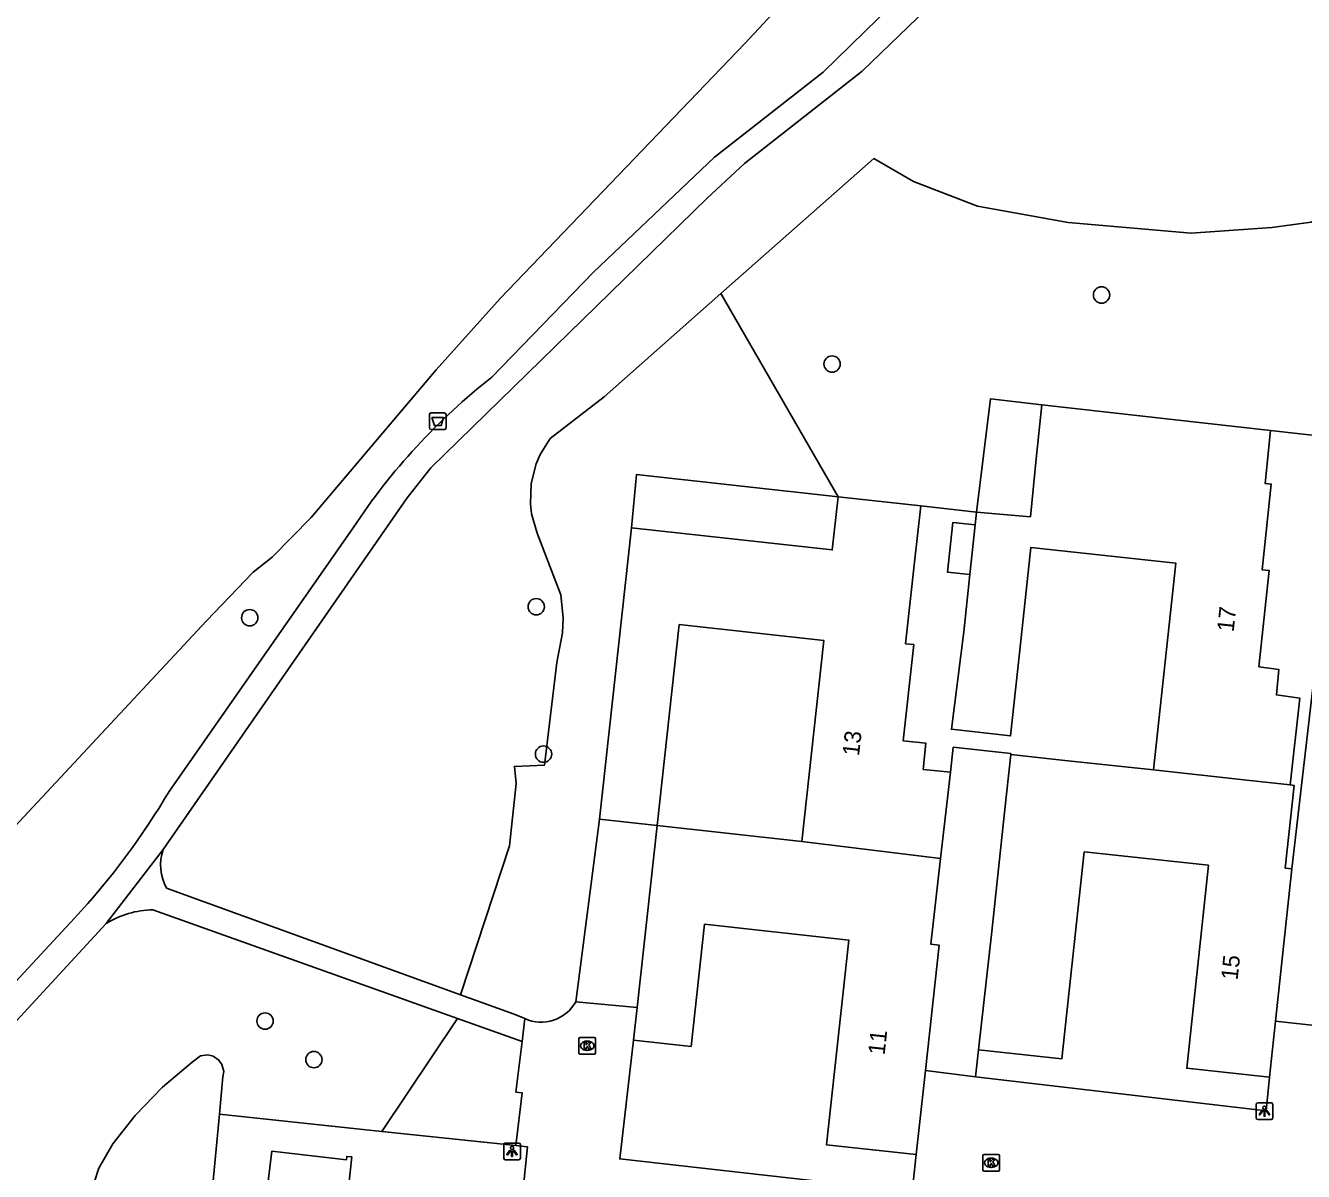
# Model space of a CAD drawing. Extents: x 162398 to 163643, y 386453 to 387397.
# Drawn here: x 162580.4 to 162656.8, y 386667.5 to 386736 of the extents above; entities that cross this region are included whole.
import ezdxf

# ---------------------------------------------------------------- set-up
doc = ezdxf.new("R2010")
doc.units = 0
for name, color, linetype in [('IMGEO_Afvalbak', 7, 'Continuous'), ('IMGEO_Boom', 7, 'Continuous'), ('IMGEO_Groenvoorziening', 7, 'Continuous'), ('IMGEO_Hek', 7, 'Continuous'), ('IMGEO_Kolk', 7, 'Continuous'), ('IMGEO_Lichtpunt', 7, 'Continuous'), ('IMGEO_Meer_plas_ven_vijver', 7, 'Continuous'), ('IMGEO_Pand', 7, 'Continuous'), ('IMGEO_Pand_nummerreeks', 7, 'Continuous'), ('IMGEO_Rijbaan_lokaal_open', 7, 'Continuous'), ('IMGEO_Voetpad_gesloten', 7, 'Continuous'), ('IMGEO_Voetpad_open', 7, 'Continuous')]:
    doc.layers.add(name, color=color, linetype=linetype)

msp = doc.modelspace()

# ---------------------------------------------------------------- linework, layer by layer
at = {"layer": 'IMGEO_Afvalbak'}
for p, q in [((162604.583, 386711.927), (162604.583, 386712.727)), ((162604.583, 386712.727), (162604.583, 386711.927)), ((162604.683, 386712.827), (162605.473, 386712.827)), ((162605.473, 386712.827), (162604.683, 386712.827)), ((162605.573, 386712.727), (162605.573, 386711.927)), ((162605.573, 386711.927), (162605.573, 386712.727)), ((162605.473, 386711.827), (162604.683, 386711.827)), ((162604.683, 386711.827), (162605.473, 386711.827))]:
    msp.add_line(p, q, dxfattribs=at)
msp.add_lwpolyline([(162604.726, 386712.541), (162605.43, 386712.541), (162605.281, 386712.071), (162604.875, 386712.071), (162604.726, 386712.541)], dxfattribs=at)
for centre, start, end in [((162604.683, 386712.727), 90, 180), ((162604.683, 386712.727), 90, 180), ((162605.473, 386712.727), 0, 90), ((162605.473, 386712.727), 360, 90), ((162604.683, 386711.927), 180, 270), ((162604.683, 386711.927), 180, 270), ((162605.473, 386711.927), 270, 0), ((162605.473, 386711.927), 270, 0)]:
    msp.add_arc(centre, 0.1, start, end, dxfattribs=at)
at = {"layer": 'IMGEO_Boom'}
for centre in [(162644.75, 386719.869), (162628.648, 386715.744), (162610.962, 386701.243), (162593.842, 386700.591), (162611.399, 386692.44), (162594.756, 386676.494), (162597.674, 386674.19)]:
    msp.add_circle(centre, 0.489, dxfattribs=at)
at = {"layer": 'IMGEO_Groenvoorziening'}
for points in [[(162622.004, 386719.949), (162631.137, 386728.017), (162633.511, 386726.65), (162637.332, 386725.167), (162642.757, 386724.204), (162650.103, 386723.566), (162654.931, 386723.909), (162657.28, 386724.217), (162659.953, 386725.482)], [(162606.443, 386678.063), (162609.375, 386686.956), (162609.766, 386690.693), (162609.661, 386691.702), (162611.45, 386691.771), (162612.199, 386697.917), (162612.542, 386699.682), (162612.574, 386700.582), (162612.44, 386701.953), (162611.015, 386705.635), (162610.687, 386706.8), (162610.616, 386707.402), (162610.665, 386708.612), (162610.963, 386709.785), (162611.203, 386710.342), (162611.792, 386711.291), (162615.016, 386713.776), (162622.004, 386719.949)], [(162629.005, 386707.818), (162622.004, 386719.949)], [(162637.281, 386706.897), (162638.109, 386713.657), (162641.18, 386713.312)], [(162654.858, 386711.777), (162658.389, 386711.381)], [(162616.663, 386705.952), (162616.96, 386709.151), (162629.005, 386707.818)], [(162633.945, 386707.276), (162637.281, 386706.897)], [(162606.26, 386676.648), (162601.733, 386669.905)], [(162584.117, 386664.44), (162584.297, 386666.11), (162584.82, 386667.705), (162585.664, 386669.157), (162587.003, 386670.859), (162588.62, 386672.535), (162590.404, 386674.032), (162590.907, 386674.421), (162591.332, 386674.478), (162591.645, 386674.404), (162591.999, 386674.162), (162592.182, 386673.897), (162592.283, 386673.481), (162592.242, 386673.162), (162592.028, 386670.923)], [(162592.028, 386670.923), (162591.351, 386663.817)], [(162601.733, 386669.905), (162592.028, 386670.923)], [(162601.733, 386669.905), (162609.749, 386669.065)]]:
    msp.add_lwpolyline(points, dxfattribs=at)
at = {"layer": 'IMGEO_Hek'}
for points in [[(162616.663, 386705.952), (162616.96, 386709.151), (162629.005, 386707.818)], [(162633.945, 386707.276), (162637.281, 386706.897)]]:
    msp.add_lwpolyline(points, dxfattribs=at)
at = {"layer": 'IMGEO_Kolk'}
for p, q in [((162613.509, 386674.59), (162613.509, 386675.442)), ((162613.584, 386675.516), (162614.436, 386675.516)), ((162613.997, 386675.296), (162614.022, 386675.296)), ((162614.51, 386675.442), (162614.51, 386674.59)), ((162614.436, 386674.516), (162613.584, 386674.516)), ((162614.02, 386674.736), (162613.995, 386674.736)), ((162637.654, 386667.603), (162637.654, 386668.455)), ((162637.729, 386668.529), (162638.581, 386668.529)), ((162638.142, 386668.309), (162638.167, 386668.309)), ((162638.655, 386668.455), (162638.655, 386667.603)), ((162638.581, 386667.529), (162637.729, 386667.529)), ((162638.165, 386667.749), (162638.14, 386667.749))]:
    msp.add_line(p, q, dxfattribs=at)
for points in [[(162613.509, 386674.59), (162613.509, 386675.442)], [(162613.584, 386675.516), (162614.436, 386675.516)], [(162613.83, 386675.216), (162613.953, 386675.216), (162613.953, 386675.065), (162614.083, 386675.216), (162614.247, 386675.216), (162614.101, 386675.065), (162614.254, 386674.816), (162614.102, 386674.816), (162614.017, 386674.98), (162613.953, 386674.913), (162613.953, 386674.816), (162613.83, 386674.816), (162613.83, 386675.216)], [(162614.51, 386675.442), (162614.51, 386674.59)], [(162614.436, 386674.516), (162613.584, 386674.516)], [(162637.654, 386667.603), (162637.654, 386668.455)], [(162637.729, 386668.529), (162638.581, 386668.529)], [(162637.975, 386668.229), (162638.098, 386668.229), (162638.098, 386668.078), (162638.228, 386668.229), (162638.392, 386668.229), (162638.246, 386668.078), (162638.399, 386667.829), (162638.247, 386667.829), (162638.162, 386667.993), (162638.098, 386667.926), (162638.098, 386667.829), (162637.975, 386667.829), (162637.975, 386668.229)], [(162638.655, 386668.455), (162638.655, 386667.603)], [(162638.581, 386667.529), (162637.729, 386667.529)]]:
    msp.add_lwpolyline(points, dxfattribs=at)
for centre, start, end in [((162613.586, 386675.44), 91.55205, 178.44795), ((162613.586, 386675.44), 91.55205, 178.44795), ((162614.434, 386675.44), 1.55205, 88.44795), ((162614.434, 386675.44), 1.55205, 88.44795), ((162613.586, 386674.592), 181.55205, 268.44795), ((162613.586, 386674.592), 181.55205, 268.44795), ((162614.434, 386674.592), 271.55205, 358.44795), ((162614.434, 386674.592), 271.55205, 358.44795), ((162637.731, 386668.453), 91.55205, 178.44795), ((162637.731, 386668.453), 91.55205, 178.44795), ((162638.579, 386668.453), 1.55205, 88.44795), ((162638.579, 386668.453), 1.55205, 88.44795), ((162637.731, 386667.605), 181.55205, 268.44795), ((162637.731, 386667.605), 181.55205, 268.44795), ((162638.579, 386667.605), 271.55205, 358.44795), ((162638.579, 386667.605), 271.55205, 358.44795)]:
    msp.add_arc(centre, 0.0765, start, end, dxfattribs=at)
for centre, major_axis, ratio, start_param, end_param in [((162613.996, 386675.016), (-0.387, 0.002), 0.722429, 4.712389, 7.853982), ((162614.021, 386675.016), (-0.39, 0.002), 0.717154, 1.570796, 4.712389), ((162638.141, 386668.029), (-0.387, 0.002), 0.722429, 4.712389, 7.853982), ((162638.166, 386668.029), (-0.39, 0.002), 0.717154, 1.570796, 4.712389)]:
    msp.add_ellipse(centre, major_axis=major_axis, ratio=ratio, start_param=start_param, end_param=end_param, dxfattribs=at)
at = {"layer": 'IMGEO_Lichtpunt'}
for p, q in [((162653.988, 386671.516), (162653.988, 386670.709)), ((162653.988, 386671.516), (162653.988, 386670.709)), ((162654.89, 386671.611), (162654.082, 386671.611)), ((162654.89, 386671.611), (162654.082, 386671.611)), ((162654.984, 386670.709), (162654.984, 386671.516)), ((162654.984, 386670.709), (162654.984, 386671.516)), ((162654.082, 386670.615), (162654.89, 386670.615)), ((162654.082, 386670.615), (162654.89, 386670.615)), ((162609.019, 386669.113), (162609.019, 386668.306)), ((162609.019, 386669.113), (162609.019, 386668.306)), ((162609.921, 386669.208), (162609.113, 386669.208)), ((162609.921, 386669.208), (162609.113, 386669.208)), ((162610.015, 386668.306), (162610.015, 386669.113)), ((162610.015, 386668.306), (162610.015, 386669.113)), ((162609.113, 386668.212), (162609.921, 386668.212)), ((162609.113, 386668.212), (162609.921, 386668.212))]:
    msp.add_line(p, q, dxfattribs=at)
for points in [[(162654.362, 386671.18), (162654.401, 386671.152), (162654.213, 386670.89), (162654.175, 386670.917), (162654.362, 386671.18)], [(162654.464, 386671.132), (162654.511, 386671.132), (162654.511, 386670.81), (162654.464, 386670.81), (162654.464, 386671.132)], [(162654.574, 386671.152), (162654.612, 386671.179), (162654.799, 386670.917), (162654.76, 386670.889), (162654.574, 386671.152)], [(162609.393, 386668.777), (162609.432, 386668.749), (162609.244, 386668.487), (162609.206, 386668.514), (162609.393, 386668.777)], [(162609.495, 386668.729), (162609.542, 386668.729), (162609.542, 386668.407), (162609.495, 386668.407), (162609.495, 386668.729)], [(162609.605, 386668.749), (162609.643, 386668.776), (162609.83, 386668.514), (162609.791, 386668.486), (162609.605, 386668.749)]]:
    msp.add_lwpolyline(points, dxfattribs=at)
for centre in [(162654.487, 386671.314), (162609.518, 386668.911)]:
    msp.add_circle(centre, 0.0994, dxfattribs=at)
for centre, start, end in [((162654.082, 386671.516), 90, 180), ((162654.082, 386671.516), 90, 180), ((162654.89, 386671.516), 0, 90), ((162654.89, 386671.516), 0, 90), ((162654.082, 386670.709), 180, 270), ((162654.082, 386670.709), 180, 270), ((162654.89, 386670.709), 270, 0), ((162654.89, 386670.709), 270, 360), ((162609.113, 386669.113), 90, 180), ((162609.113, 386669.113), 90, 180), ((162609.921, 386669.113), 0, 90), ((162609.921, 386669.113), 0, 90), ((162609.113, 386668.306), 180, 270), ((162609.113, 386668.306), 180, 270), ((162609.921, 386668.306), 270, 0), ((162609.921, 386668.306), 270, 360)]:
    msp.add_arc(centre, 0.0946, start, end, dxfattribs=at)
at = {"layer": 'IMGEO_Meer_plas_ven_vijver'}
msp.add_lwpolyline([(162552.766, 386659.148), (162591.253, 386700.409), (162594.043, 386703.318), (162595.184, 386704.208), (162597.512, 386706.577), (162604.979, 386715.39), (162608.818, 386719.662), (162623.43, 386734.889), (162637.523, 386750)], dxfattribs=at)
at = {"layer": 'IMGEO_Pand'}
for points in [[(162637.281, 386706.897), (162640.504, 386706.623), (162640.853, 386710.075), (162641.18, 386713.312)], [(162641.18, 386713.312), (162654.858, 386711.777)], [(162654.858, 386711.777), (162654.527, 386708.61), (162654.892, 386708.571), (162654.344, 386703.452), (162654.774, 386703.406), (162654.158, 386697.661), (162655.349, 386697.488), (162655.2, 386695.979), (162656.593, 386695.788), (162656.019, 386690.599)], [(162629.005, 386707.818), (162628.656, 386704.637), (162616.663, 386705.952)], [(162629.005, 386707.818), (162633.945, 386707.276)], [(162633.945, 386707.276), (162633.596, 386704.095), (162633.041, 386699.035), (162633.523, 386698.982), (162632.893, 386693.236), (162634.257, 386693.095), (162634.095, 386691.526), (162635.717, 386691.358)], [(162637.2, 386706.14), (162635.872, 386706.282), (162635.553, 386703.304), (162636.881, 386703.162)], [(162637.281, 386706.897), (162637.2, 386706.14)], [(162614.754, 386688.545), (162616.663, 386705.952)], [(162636.881, 386703.162), (162637.2, 386706.14)], [(162636.881, 386703.162), (162636.516, 386699.754), (162635.78, 386693.93), (162639.314, 386693.533), (162639.942, 386699.387), (162640.521, 386704.783), (162649.19, 386703.854), (162647.865, 386691.494)], [(162618.191, 386688.168), (162619.508, 386700.176), (162628.159, 386699.228), (162626.842, 386687.22)], [(162637.399, 386674.776), (162638.191, 386681.836), (162638.954, 386688.953), (162639.324, 386692.409)], [(162647.865, 386691.494), (162642.368, 386692.083), (162639.324, 386692.409)], [(162635.717, 386691.358), (162635.117, 386686.204)], [(162656.019, 386690.599), (162653.431, 386690.876), (162647.865, 386691.494)], [(162656.13, 386685.591), (162655.73, 386685.634), (162656.259, 386690.573), (162656.019, 386690.599)], [(162618.191, 386688.168), (162614.754, 386688.545)], [(162617, 386677.306), (162618.191, 386688.168)], [(162626.842, 386687.22), (162618.191, 386688.168)], [(162626.842, 386687.22), (162635.117, 386686.204)], [(162637.399, 386674.776), (162642.37, 386674.236), (162643.713, 386686.598), (162651.141, 386685.802), (162649.841, 386673.677), (162654.796, 386673.146)], [(162635.117, 386686.204), (162634.556, 386681.086), (162635.041, 386681.033), (162634.219, 386673.532)], [(162655.154, 386676.489), (162656.13, 386685.591)], [(162616.786, 386675.351), (162620.221, 386674.974), (162621.021, 386682.272), (162629.648, 386681.326), (162628.308, 386669.105), (162633.669, 386668.517)], [(162616.786, 386675.351), (162617, 386677.306)], [(162655.154, 386676.489), (162654.796, 386673.146)], [(162634.219, 386673.532), (162633.669, 386668.517)], [(162591.351, 386663.817), (162594.573, 386663.463), (162594.971, 386667.081), (162595.168, 386668.713), (162599.619, 386668.21), (162599.642, 386668.409), (162599.94, 386668.376), (162599.735, 386666.557), (162608.75, 386665.564), (162608.59, 386664.114)]]:
    msp.add_lwpolyline(points, dxfattribs=at)
at = {"layer": 'IMGEO_Rijbaan_lokaal_open'}
for points in [[(162639.324, 386692.409), (162639.331, 386692.47), (162635.892, 386692.856), (162635.717, 386691.358)], [(162614.754, 386688.545), (162613.339, 386677.648)], [(162613.339, 386677.648), (162617, 386677.306)], [(162610.28, 386676.639), (162610.116, 386675.272)], [(162658.039, 386676.168), (162655.154, 386676.489)], [(162610.116, 386675.272), (162609.754, 386672.253), (162610.116, 386672.206), (162609.749, 386669.065)], [(162633.669, 386668.517), (162633.436, 386666.294), (162615.958, 386668.261), (162616.786, 386675.351)], [(162637.224, 386673.17), (162637.399, 386674.776)], [(162634.219, 386673.532), (162637.224, 386673.17)], [(162654.796, 386673.146), (162654.582, 386671.122), (162637.224, 386673.17)], [(162609.749, 386669.065), (162610.449, 386668.978), (162609.92, 386663.966)]]:
    msp.add_lwpolyline(points, dxfattribs=at)
msp.add_arc((162611.251, 386678.835), 2.402, 246.13808, 330.37183, dxfattribs=at)
at = {"layer": 'IMGEO_Voetpad_gesloten'}
for points in [[(162608.313, 386714.961), (162614.384, 386721.241), (162621.615, 386728.112), (162628.115, 386733.182), (162637.117, 386741.982), (162644.231, 386750), (162646.863, 386753.13), (162649.728, 386758.137), (162654.666, 386765.289), (162656.677, 386767.332)], [(162657.709, 386766.147), (162654.226, 386762.291), (162648.532, 386753.087), (162646.042, 386750), (162639.8, 386742.277), (162630.435, 386733.238), (162623.408, 386727.718), (162621.188, 386725.66), (162604.666, 386709.543), (162603.242, 386707.753), (162588.661, 386686.744)], [(162589.056, 386690.275), (162600.02, 386705.967)], [(162588.661, 386686.744), (162585.251, 386682.32)], [(162588.87, 386684.425), (162606.443, 386678.063)], [(162549.205, 386645.809), (162583.358, 386682.638)], [(162588.055, 386683.142), (162606.26, 386676.648)], [(162585.251, 386682.32), (162552.759, 386647.097)], [(162606.443, 386678.063), (162609.64, 386676.906), (162610.28, 386676.639)], [(162610.116, 386675.272), (162606.26, 386676.648)]]:
    msp.add_lwpolyline(points, dxfattribs=at)
for centre, radius, start, end in [((162631.942, 386684.854), 38.272, 128.1253, 146.51893), ((162551.942, 386712.022), 43.016, 316.91441, 329.63202), ((162591.44, 386685.826), 2.926, 161.70794, 208.5918), ((162588.158, 386677.596), 5.546, 91.06614, 121.61113)]:
    msp.add_arc(centre, radius, start, end, dxfattribs=at)
at = {"layer": 'IMGEO_Voetpad_open'}
msp.add_lwpolyline([(162656.13, 386685.591), (162658.269, 386704.137)], dxfattribs=at)

# ---------------------------------------------------------------- texts
at = {"layer": 'IMGEO_Pand_nummerreeks'}
for s, rotation, p in [('17', 83.88102, (162652.644, 386699.71)), ('13', 83.74011, (162630.255, 386692.3)), ('15', 83.88102, (162652.879, 386678.906)), ('11', 83.74423, (162631.782, 386674.432))]:
    msp.add_text(s, height=1, rotation=rotation, dxfattribs=at).set_placement(p)

doc.saveas('drawing.dxf')
